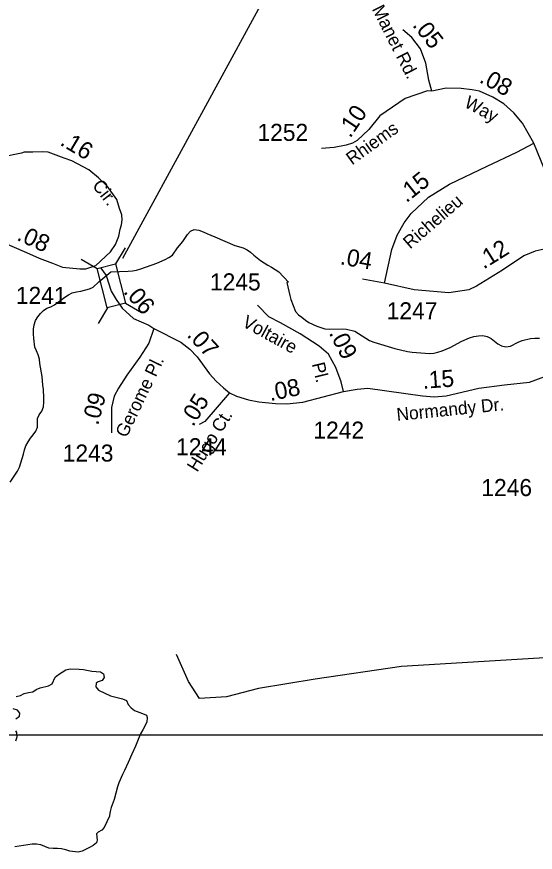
# Model space of a CAD drawing. Extents: x 2290055 to 2389491, y 66597 to 237875.
# Drawn here: x 2329660 to 2331560, y 141456 to 144519 of the extents above; entities that cross this region are included whole.
import ezdxf

# ---------------------------------------------------------------- set-up
doc = ezdxf.new("R2010")
doc.units = 0
for name, color, linetype in [('Exist Hydrographic Creek Single Shore', 7, 'Continuous'), ('Exist Hydrographic Lake Shore', 7, 'Continuous'), ('Exist Road Non-System Type 51', 7, 'Continuous'), ('Exist Road Secondary Mileage Hundredths English Label', 7, 'Continuous'), ('Exist Road Secondary Structure Standard Bridge CELL', 7, 'Continuous'), ('Exist Road Secondary Structure Standard Bridge Number Label', 7, 'Continuous'), ('Exist Road Secondary Type 51 Attributed', 7, 'Continuous'), ('Exist Road Secondary Type 51 Label', 7, 'Continuous'), ('Exist Road Secondary Type 51 Number Label', 7, 'Continuous'), ('Map Preparation Inset Cut Line', 7, 'Continuous')]:
    doc.layers.add(name, color=color, linetype=linetype)

msp = doc.modelspace()

# ---------------------------------------------------------------- linework, layer by layer
at = {"layer": 'Exist Hydrographic Creek Single Shore'}
for points in [[(2330005, 143583.8), (2330068, 143585.7), (2330083.5, 143587), (2330098.7, 143590.2), (2330114, 143594.7), (2330173.2, 143615.9), (2330203.7, 143629.1), (2330217.5, 143635.9), (2330230, 143644.6), (2330249, 143671.1), (2330268, 143694.9), (2330285.5, 143720.6), (2330296, 143732.2), (2330310.2, 143739.1), (2330326.7, 143736.4), (2330342.5, 143730.8), (2330356.5, 143724.2), (2330386.2, 143712.3), (2330459.5, 143679.7), (2330489, 143671.2), (2330503.7, 143664.8), (2330516.7, 143656), (2330528.5, 143644.8), (2330553, 143625.5), (2330579.7, 143607.7), (2330593.5, 143600.5), (2330620.2, 143583.3), (2330655.2, 143546.2), (2330650, 143544.5), (2330660.2, 143497.4), (2330664.7, 143482.6), (2330681.5, 143438.2), (2330691.7, 143426.4), (2330705, 143417.1), (2330717.5, 143406.1), (2330730.5, 143398.2), (2330759.2, 143384.7), (2330773.7, 143379), (2330789, 143374.5), (2330805, 143373.4), (2330852.2, 143374.4), (2330867.7, 143373.1), (2330899, 143366.2), (2330912.7, 143357.8), (2330925.2, 143348.5), (2330952.5, 143332), (2330967.7, 143325.9), (2331045, 143302.8), (2331091.5, 143291.9), (2331108.2, 143289.1), (2331124, 143287.6), (2331172.7, 143284.3), (2331188, 143285.7), (2331203.2, 143289.3), (2331218.7, 143293.9), (2331247.5, 143306.4), (2331290.2, 143329), (2331318.7, 143341.5), (2331335, 143346.3), (2331351.5, 143349.3), (2331367.7, 143349.9), (2331383.2, 143346.9), (2331398.5, 143339.6), (2331422.7, 143320), (2331435.7, 143312.3), (2331452, 143308.8), (2331468.5, 143311.7), (2331497.2, 143326.3), (2331512, 143331.7), (2331542.2, 143339.3), (2331558.5, 143341), (2331575, 143340.3)], [(2329739, 143279.1), (2329732, 143293.4), (2329726.7, 143307.7), (2329722.7, 143339.6), (2329721.5, 143356.4), (2329721.7, 143373.2), (2329723.5, 143389), (2329729.2, 143404.6), (2329737.7, 143418.7), (2329747, 143431.3), (2329757.7, 143441.8), (2329770.5, 143450.7), (2329785, 143455.9), (2329798.7, 143462.4), (2329836.2, 143490.5), (2329849.5, 143499.4), (2329863.5, 143507), (2329879, 143510.9), (2329894.7, 143513.1), (2329926, 143520.8), (2329940.2, 143527.5), (2329960.5, 143547.4), (2330005, 143583.8)], [(2329636.2, 142812.9), (2329662.2, 142852.9), (2329670.5, 142867.8), (2329684.7, 142915), (2329688.2, 142931), (2329693.5, 142945.8), (2329701.5, 142960.8), (2329710.2, 142973.9), (2329720.5, 142985.6), (2329729.7, 142999.6), (2329735.5, 143013.8), (2329735.7, 143045.5), (2329741.5, 143059.8), (2329751.5, 143073.2), (2329758.2, 143088.7), (2329759.2, 143105.8), (2329759, 143121.9), (2329757.7, 143152.8), (2329755.5, 143167.8), (2329753, 143199.7), (2329745, 143247.6), (2329743.5, 143263.6), (2329739, 143279.1)]]:
    msp.add_lwpolyline(points, dxfattribs=at)
at = {"layer": 'Exist Hydrographic Lake Shore'}
for points in [[(2329657.2, 142027.1), (2329673.2, 142030.5), (2329686.7, 142037.8), (2329703, 142041.7), (2329718.5, 142044), (2329731.5, 142052.3), (2329745.5, 142058.2), (2329776, 142066.3), (2329789.7, 142073.5), (2329800.5, 142097.3), (2329813.2, 142106.8), (2329840, 142124.1), (2329856, 142127.9), (2329888.2, 142127.5), (2329904.5, 142126), (2329934.7, 142120), (2329966.5, 142116.6), (2329977.2, 142110), (2329980.7, 142097), (2329973.2, 142084.8), (2329958.5, 142080.3), (2329951.2, 142075.2), (2329949.7, 142062.7), (2329960, 142050.3), (2330004, 142029.6), (2330018.5, 142025.4), (2330047.7, 142018.7), (2330061.5, 142011.9), (2330068, 141997.6)], [(2330068, 141997.6), (2330079, 141985.6), (2330091, 141975.8), (2330120.7, 141964.6), (2330135, 141957.7), (2330138.2, 141949.3), (2330136.5, 141932.9), (2330122.5, 141904.4), (2330113.7, 141890.2), (2330107, 141874.8), (2330095.5, 141844.1), (2330081.5, 141814.8), (2330068.5, 141784.2), (2330054.7, 141754.9), (2330047.2, 141740.9), (2330033.5, 141710.5), (2330028.7, 141695.9), (2330017.2, 141649.1), (2330005.7, 141619.7), (2330001.7, 141604.9), (2330000, 141592.2)], [(2329656.5, 141944.9), (2329669.5, 141954.6), (2329671, 141965.7), (2329662.5, 141976.6), (2329647.2, 141981.5)], [(2329656, 141864.7), (2329661, 141879.2), (2329660.7, 141895), (2329656.7, 141901)], [(2330000, 141592.2), (2329999.5, 141588.6), (2329980.2, 141546.4), (2329972.2, 141536.1), (2329958.5, 141529.3), (2329952, 141523), (2329955, 141500.5), (2329952.5, 141490.3), (2329940.5, 141480.5), (2329926.5, 141473), (2329899, 141459.5), (2329885, 141455.6), (2329854.5, 141459.7), (2329840, 141464.1), (2329824.2, 141467.7), (2329808.7, 141469.3), (2329793.2, 141468.9), (2329777, 141470.9), (2329748, 141483.4), (2329732, 141485), (2329717, 141485.1), (2329700.7, 141483.2), (2329653.5, 141475.4)]]:
    msp.add_lwpolyline(points, dxfattribs=at)
at = {"layer": 'Exist Road Non-System Type 51'}
msp.add_lwpolyline([(2331735.7, 142177.2), (2331069.1, 142136.9), (2330753.4, 142090.5), (2330546, 142056.4), (2330428.4, 142025.5), (2330329.4, 142019.3), (2330289.2, 142081.2), (2330245.8, 142180.3)], dxfattribs=at)
at = {"layer": 'Exist Road Secondary Structure Standard Bridge CELL'}
for p, q in [((2330056.7, 143671.5), (2330022, 143613.1)), ((2329896.3, 143630.6), (2329954.7, 143596)), ((2330058.4, 143468.9), (2330116.8, 143434.2)), ((2329992.6, 143452.1), (2329957.9, 143393.7))]:
    msp.add_line(p, q, dxfattribs=at)
msp.add_lwpolyline([(2330022, 143613.1), (2330058.7, 143469), (2329991.4, 143451.8), (2329954.7, 143596)], close=True, dxfattribs=at)
at = {"layer": 'Exist Road Secondary Structure Standard Bridge Number Label'}
msp.add_lwpolyline([(2330048.2, 143634.1), (2330612.5, 144671.7), (2331071.6, 145018)], dxfattribs=at)
at = {"layer": 'Exist Road Secondary Type 51 Attributed'}
msp.add_line((2331007.5, 143541.5), (2330926.2, 143557.2), dxfattribs=at)
for points in [[(2331180.3, 144246.3), (2331170.3, 144286.9), (2331159, 144348.7), (2331139.4, 144401.1), (2331107.7, 144442.6), (2331074.4, 144470.3)], [(2331554.4, 144055.3), (2331513.5, 144128.7), (2331481.8, 144166.1), (2331445.2, 144199.1), (2331404.5, 144223.4), (2331355.7, 144246.2), (2331328.9, 144251.1), (2331288.2, 144255.2), (2331233, 144256.8), (2331180.3, 144246.3)], [(2331180.3, 144246.3), (2331165.3, 144246.9), (2331082.9, 144219), (2330989.8, 144156), (2330950, 144105.5), (2330907.7, 144064.9), (2330889.8, 144055.9), (2330867, 144048.6), (2330823.1, 144039.7), (2330776.6, 144036)], [(2331007.5, 143541.5), (2331034.5, 143665.6), (2331053.2, 143718.5), (2331079.3, 143763.2), (2331104.5, 143797.3), (2331168, 143857.1), (2331245.8, 143904.8), (2331383.7, 143970.9), (2331492.1, 144022.9), (2331554.4, 144055.3)], [(2331642.9, 143670), (2331635.5, 143747.7), (2331627.4, 143810.3), (2331620, 143877.8), (2331605.4, 143929.5), (2331554.4, 144055.3)], [(2329949.2, 143607.1), (2330003.2, 143656.6), (2330021.2, 143683.5), (2330034.3, 143713.8), (2330039.2, 143740), (2330044.1, 143755.5), (2330046.4, 143773.8), (2330044.9, 143792.3), (2330036.7, 143816), (2330026.5, 143849.1), (2329993, 143896.5), (2329959.4, 143928.4), (2329923.5, 143957.1), (2329862.1, 143990.6), (2329833.5, 144000.4), (2329774.9, 144022.6), (2329753.2, 144023.7), (2329718.9, 144022.6), (2329686.9, 144022.6), (2329677.7, 144019.2), (2329665.2, 144015.7), (2329617.7, 144006.9), (2329576.8, 143987.3), (2329546.5, 143971.6)], [(2329550, 143716.9), (2329695.7, 143654.9), (2329742, 143634.2), (2329791.1, 143615.9), (2329827.7, 143601.1), (2329890.5, 143594.2), (2329913.4, 143594.2), (2329949.2, 143607.1)], [(2331642.9, 143670), (2331603.8, 143669.7), (2331559.9, 143659.1), (2331517.6, 143642.8), (2331439.5, 143590), (2331344.4, 143530.6), (2331316.3, 143517.4), (2331243.3, 143506.3), (2331116.2, 143517.4), (2331007.5, 143541.5)], [(2329967.4, 143596.9), (2329987.6, 143569.6)], [(2329987.6, 143569.6), (2330005.6, 143512.7), (2330023.6, 143481.6), (2330045.7, 143450.5), (2330088.2, 143412.1), (2330144.1, 143387.6), (2330162.7, 143376.1)], [(2330857.6, 143144.4), (2330848.3, 143180.5), (2330828.8, 143232.6), (2330802, 143281.4), (2330767.8, 143311), (2330697.9, 143355.8), (2330626.3, 143396.4), (2330584, 143418.4), (2330541.7, 143461.5)], [(2330162.7, 143376.1), (2330144.1, 143321.5), (2330111.5, 143271), (2330063.6, 143205), (2330032.2, 143157.4), (2330016.3, 143128.4), (2330006.5, 143085.8), (2330006.5, 143038.4), (2330007.3, 142993.5)], [(2330162.7, 143376.1), (2330261.2, 143326.1), (2330294.5, 143300.1), (2330321.4, 143272.4), (2330366.1, 143209.8), (2330390.5, 143183), (2330417.3, 143158.6), (2330439.1, 143140.5)], [(2330857.6, 143144.4), (2330906.9, 143153.7), (2330946.7, 143157.7), (2331146.8, 143128.9), (2331189, 143125.6), (2331233.8, 143128.9), (2331353.4, 143157.5), (2331446.9, 143169.6), (2331539, 143179.3), (2331594.8, 143199.6), (2331622.8, 143218.3)], [(2330439.1, 143140.5), (2330349.3, 143035.4), (2330328.7, 143024.4)], [(2330439.1, 143140.5), (2330465.3, 143127.7), (2330509.2, 143114.6), (2330547.4, 143107.3), (2330607.6, 143100.8), (2330649.9, 143100), (2330708, 143105.6), (2330857.6, 143144.4)]]:
    msp.add_lwpolyline(points, dxfattribs=at)
at = {"layer": 'Map Preparation Inset Cut Line'}
msp.add_lwpolyline([(2325416.4, 141886.2), (2343900.4, 141886.2), (2346064.1, 148689.8), (2346393.7, 149726.2), (2346064.1, 149726.2), (2346064.1, 156758), (2331912.3, 156758), (2331912.3, 149726.2), (2325417.5, 149726.2)], close=True, dxfattribs=at)

# ---------------------------------------------------------------- texts
at = {"layer": 'Exist Road Secondary Mileage Hundredths English Label'}
for s, rotation, p in [('.05', 308.1369, (2331107.5, 144487.1)), ('.08', 331.5151, (2331351.1, 144280.4)), ('.10', 56.1492, (2330881.8, 144071.4)), ('.16', 329.1831, (2329815.1, 144050.8)), ('.15', 38.6799, (2331087.6, 143834.7)), ('.08', 335.3596, (2329656.8, 143701.7)), ('.12', 31.9511, (2331370.7, 143591.7)), ('.04', 350.1036, (2330842.1, 143611.6)), ('.06', 310.9789, (2330048.2, 143509.1)), ('.07', 312.4986, (2330280.5, 143349.9)), ('.09', 296.927, (2330802.5, 143359.8)), ('.15', 4.0868, (2331148.4, 143154.9)), ('.08', 11.7982, (2330589.1, 143109.3)), ('.09', 75.0036, (2329957.6, 143018.4)), ('.05', 58.3345, (2330306.1, 143013))]:
    msp.add_text(s, height=62.5, rotation=rotation, dxfattribs=at).set_placement(p)
at = {"layer": 'Exist Road Secondary Type 51 Label'}
for s, rotation, p in [('Manet Rd.', 296.827, (2330960.3, 144547.4)), ('Way', 331.6078, (2331296.1, 144190.1)), ('Rhiems', 35.7139, (2330888.3, 143973.4)), ('Cir.', 308.1824, (2329934.2, 143899.2)), ('Richelieu', 40.8492, (2331100.9, 143665.1)), ('Voltaire', 331.189, (2330482.3, 143385.7)), ('Gerome Pl.', 64.264, (2330061.9, 142972.5)), ('Pl.', 283.799, (2330740.8, 143245.9)), ('Normandy Dr.', 5.7103, (2331053.8, 143036.7)), ('Hugo Ct.', 58.3345, (2330321, 142846.8))]:
    msp.add_text(s, height=47.5, rotation=rotation, dxfattribs=at).set_placement(p)
at = {"layer": 'Exist Road Secondary Type 51 Number Label'}
for s, p in [('1252', (2330541.8, 144063.7)), ('1245', (2330367.8, 143515.6)), ('1241', (2329656.7, 143466.1)), ('1247', (2331015.2, 143409.5)), ('1242', (2330746.7, 142972)), ('1244', (2330243.7, 142911.2)), ('1243', (2329828.3, 142888)), ('1246', (2331362, 142761.6))]:
    msp.add_text(s, height=62.5, dxfattribs=at).set_placement(p)

doc.saveas('drawing.dxf')
